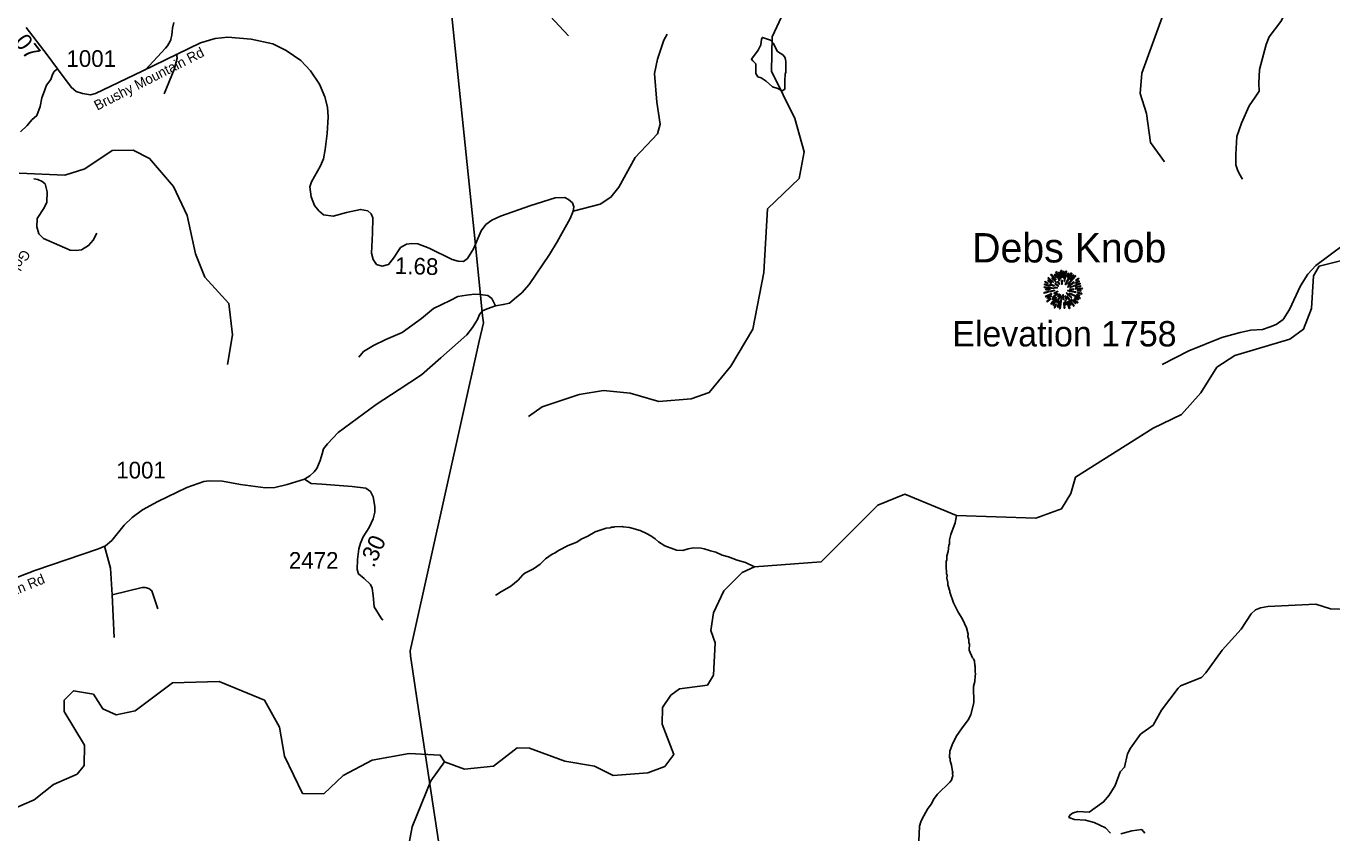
# Model space of a CAD drawing. Extents: x 1248089 to 1457196, y 820910 to 988753.
# Drawn here: x 1370514 to 1380303, y 860169 to 866216 of the extents above; entities that cross this region are included whole.
import ezdxf

# ---------------------------------------------------------------- set-up
doc = ezdxf.new("R2010")
doc.units = 0
for name, color, linetype in [('Exist Geographical Mountain Summit CELL', 7, 'Continuous'), ('Exist Geographical Mountain Summit Elevation Number Label', 7, 'Continuous'), ('Exist Geographical Mountain Summit Label', 7, 'Continuous'), ('Exist Hydrographic Creek Single Shore', 7, 'Continuous'), ('Exist Hydrographic Misc Water Feature', 7, 'Continuous'), ('Exist Road Non-System Type 51', 7, 'Continuous'), ('Exist Road Secondary Type 10 Attributed', 7, 'Continuous'), ('Exist Road Secondary Type 41 Attributed', 7, 'Continuous'), ('Exist Road Secondary Type 51 Attributed', 7, 'Continuous'), ('Exist Road Secondary Type 51 Label', 7, 'Continuous'), ('Exist Utilities Electrical Transmission Line', 7, 'Continuous'), ('Prop GRAU CAT1 Cell', 7, 'Continuous'), ('Prop Lane Lines', 7, 'Continuous')]:
    doc.layers.add(name, color=color, linetype=linetype)

msp = doc.modelspace()

# ---------------------------------------------------------------- linework, layer by layer
at = {"layer": 'Exist Geographical Mountain Summit CELL'}
for points in [[(1378232.5, 864374.5), (1378258.6, 864307.6), (1378261.6, 864308.7), (1378237.6, 864377)], [(1378271, 864383.9), (1378275.1, 864331.9), (1378278.3, 864332.3), (1378276.9, 864385)], [(1378287, 864329.8), (1378291, 864329.8), (1378294.6, 864377), (1378289.2, 864377)], [(1378299, 864301.4), (1378313.9, 864378.5), (1378308.4, 864380.3), (1378295.7, 864302.2)], [(1378147.8, 864277.4), (1378189.2, 864268), (1378190.4, 864271.3), (1378148.9, 864282.2)], [(1378150.7, 864296.7), (1378173.2, 864288), (1378174.3, 864290.9), (1378152.2, 864301.8)], [(1378172.5, 864307.6), (1378198.3, 864291.2), (1378200.5, 864293.9), (1378175.4, 864311.6)], [(1378173.6, 864326.5), (1378213.2, 864296), (1378215.4, 864298.2), (1378177.3, 864330.9)], [(1378189.2, 864279.6), (1378219.8, 864267.7), (1378220.9, 864269.8), (1378191.4, 864283.7)], [(1378194, 864351.2), (1378229.9, 864313.8), (1378233.3, 864316.3), (1378198, 864356)], [(1378201.9, 864323.6), (1378234.7, 864294.5), (1378236.9, 864296.7), (1378204.9, 864328.7)], [(1378221.6, 864352.7), (1378237.2, 864330.9), (1378239, 864332.3), (1378225.6, 864356.7)], [(1378225.6, 864285.1), (1378250.7, 864266.1), (1378252.8, 864269.1), (1378228.1, 864288.3)], [(1378245.2, 864298.2), (1378259, 864281.8), (1378261.2, 864284), (1378248.5, 864301.1)], [(1378266.3, 864322.5), (1378268.8, 864323.2), (1378259.8, 864371.2), (1378255.4, 864370.1)], [(1378276.5, 864310.6), (1378277.9, 864281.4), (1378280.5, 864281.8), (1378280.5, 864310.9)], [(1378302.3, 864279.6), (1378305.2, 864277.8), (1378353.8, 864362.5), (1378348.4, 864366.1)], [(1378316.8, 864336.7), (1378320.1, 864335.5), (1378329.5, 864362.5), (1378324.8, 864364.3)], [(1378320.1, 864261.1), (1378321.9, 864258.6), (1378370.5, 864294.5), (1378367.3, 864298.9)], [(1378323.3, 864281.1), (1378325.5, 864278.9), (1378381.1, 864343.2), (1378377.1, 864348)], [(1378337.1, 864258.2), (1378338.2, 864256), (1378416.4, 864284.7), (1378414.6, 864289.4)], [(1378360.8, 864352.7), (1378339.7, 864319.2), (1378342.6, 864318.1), (1378365.1, 864349.4)], [(1378381.1, 864286.2), (1378408.7, 864301.1), (1378405.8, 864306.1), (1378379.7, 864288.7)], [(1378381.1, 864309.1), (1378383, 864306.5), (1378405.8, 864322.8), (1378402.2, 864326.5)], [(1378143.8, 864218.6), (1378145.2, 864213.5), (1378181.3, 864224), (1378179.1, 864227.3)], [(1378145.2, 864256.4), (1378217.2, 864249.4), (1378217.6, 864252.4), (1378145.2, 864261.4)], [(1378153.6, 864190.9), (1378156.2, 864186.3), (1378201.6, 864206.2), (1378200.1, 864211)], [(1378157.3, 864238.9), (1378187, 864240.4), (1378187, 864244), (1378156.2, 864244)], [(1378171.1, 864175), (1378200.1, 864191.7), (1378198, 864195.3), (1378168.9, 864180)], [(1378189.6, 864229.9), (1378190.7, 864225.1), (1378223.8, 864233.5), (1378223.1, 864237.1)], [(1378195.8, 864134.6), (1378198.7, 864132.1), (1378239.4, 864179.7), (1378236.5, 864181.8)], [(1378211.1, 864165.9), (1378230.3, 864184), (1378227, 864186.3), (1378206.7, 864169.1)], [(1378207.4, 864184.4), (1378210.3, 864180.8), (1378244.8, 864209.1), (1378243, 864211.7)], [(1378217.2, 864215.7), (1378219.4, 864211), (1378248.1, 864226.2), (1378247.1, 864229.5)], [(1378225.9, 864255.3), (1378243, 864253.1), (1378243.4, 864255.3), (1378226.7, 864259.6)], [(1378239, 864144.5), (1378243.4, 864142.7), (1378269.9, 864201.1), (1378267.4, 864201.9)], [(1378245.9, 864193.8), (1378249.2, 864190.9), (1378259.4, 864207.3), (1378257.5, 864208.7)], [(1378260.4, 864099.1), (1378265.2, 864097.9), (1378277.9, 864187.3), (1378274.7, 864188.1)], [(1378285.9, 864203), (1378289.9, 864165.9), (1378294.3, 864166.2), (1378289.2, 864203.7)], [(1378301.9, 864194.3), (1378310.6, 864164.4), (1378314.6, 864166.2), (1378304.1, 864195.3)], [(1378310.3, 864214.6), (1378348.8, 864179.3), (1378351.3, 864183.7), (1378312.1, 864216.8)], [(1378316.4, 864192), (1378366.9, 864117.2), (1378370.5, 864120.1), (1378319, 864193.1)], [(1378321.5, 864231.7), (1378382.2, 864219.7), (1378383.3, 864224), (1378322.6, 864235.3)], [(1378335.3, 864212.1), (1378413.5, 864173.9), (1378415.3, 864179.3), (1378336.8, 864215)], [(1378336.1, 864245.5), (1378336.1, 864242.6), (1378366.2, 864242.6), (1378366.9, 864247.6)], [(1378374.6, 864177.9), (1378399.7, 864164.8), (1378402.2, 864168.5), (1378376.8, 864181.8)], [(1378379.3, 864244.4), (1378431.7, 864247.6), (1378432, 864252.4), (1378379.7, 864247.6)], [(1378383, 864258.2), (1378419.7, 864264.7), (1378418.2, 864270.2), (1378381.5, 864260.4)], [(1378388.8, 864201.9), (1378409.8, 864193.8), (1378411.6, 864198.3), (1378390.2, 864205.1)], [(1378394.2, 864232.4), (1378420.7, 864230.2), (1378420.7, 864234.5), (1378394.6, 864235.6)], [(1378398.3, 864215.3), (1378426.5, 864208), (1378427.2, 864213.5), (1378399.3, 864219.7)], [(1378164.9, 864154.2), (1378167.8, 864150.2), (1378196.2, 864171.3), (1378193.6, 864174.6)], [(1378235.8, 864165.9), (1378210.7, 864126.6), (1378213.9, 864124.1), (1378239.8, 864163.7)], [(1378220.9, 864107.4), (1378225.6, 864104.5), (1378236.5, 864129.2), (1378233.3, 864131.4)], [(1378250.7, 864109.2), (1378262.6, 864152), (1378259, 864152.4), (1378246.3, 864110.2)], [(1378292.1, 864144.5), (1378295.7, 864102), (1378299.7, 864103), (1378296.4, 864144.5)], [(1378311.7, 864127.7), (1378306.3, 864157.6), (1378303, 864157.6), (1378307.4, 864126.6)], [(1378316.4, 864149.2), (1378333.9, 864099.4), (1378338.2, 864101.2), (1378319.4, 864149.9)], [(1378326.9, 864155), (1378342.9, 864125.5), (1378347, 864127.7), (1378330.7, 864156.4)], [(1378348.8, 864166.2), (1378378.9, 864137.1), (1378382.2, 864139.7), (1378351, 864168.7)], [(1378365.5, 864166.9), (1378396, 864141.1), (1378399.3, 864144.8), (1378367.3, 864169.5)]]:
    msp.add_lwpolyline(points, close=True, dxfattribs=at)
at = {"layer": 'Exist Hydrographic Creek Single Shore'}
msp.add_lwpolyline([(1373650.7, 860702.6), (1373799.6, 860647.1), (1374016.7, 860669), (1374194.7, 860806.6), (1374286.7, 860804.7), (1374551.7, 860707.5), (1374775.7, 860670.1), (1374915.7, 860598.5), (1375174.7, 860619.4), (1375300.7, 860666.1), (1375369.7, 860756.7), (1375282.7, 860985), (1375284.7, 861109.7), (1375345.7, 861200.4), (1375412.7, 861248.3), (1375621.7, 861276.9), (1375665.7, 861351.5), (1375678.7, 861594.2), (1375647.7, 861686.7), (1375666.7, 861817.7), (1375744.8, 861983.5), (1375881.7, 862121.9), (1375974.9, 862163.3), (1376474.8, 862201.9), (1376897.8, 862624.5), (1377100.5, 862708), (1377488.4, 862548.3), (1378082.8, 862527.4), (1378275.7, 862599.1), (1378345.8, 862712.6), (1378380.7, 862836.5), (1378963.8, 863202.3), (1379174.8, 863306.4), (1379319.7, 863467.7), (1379440.7, 863659), (1379575.8, 863748.2), (1379986.8, 863871.1), (1380088.8, 863944.6), (1380149.8, 864101), (1380163.7, 864343.5), (1380206.8, 864418.2), (1380759.8, 864554.8)], dxfattribs=at)
at = {"layer": 'Exist Hydrographic Misc Water Feature'}
for points in [[(1379047.7, 865199.9), (1378941.7, 865343.2), (1378912.7, 865560.4), (1378865.8, 865712.5), (1378877.8, 865863.2), (1379027.8, 866277.1), (1379034.7, 866608.5), (1378996.7, 866776.7), (1378825.8, 866990.2), (1378692.7, 867399.9), (1378570.7, 867553.4), (1378397.7, 867648.9), (1378182.7, 867718.8), (1377285.7, 867920.7), (1376895.7, 867971.2), (1376655.7, 868094.2), (1376264.7, 868135), (1375984.7, 868275.1)], [(1374580.7, 866143.3), (1374303.7, 866441), (1374010.6, 866397.6), (1373819.6, 866408.1), (1373248.7, 866646.1), (1372896.6, 866961.7), (1372756.6, 867049.9), (1372416.6, 867132.2)], [(1374279.7, 863290), (1374381.7, 863363.4), (1374658.7, 863456.4), (1374842.6, 863485.5), (1375041.6, 863465.1), (1375257.7, 863401.6), (1375499.7, 863423), (1375634.7, 863469.6), (1375796.7, 863666.6), (1375960.7, 863945.6), (1376044.7, 864370.7), (1376071.7, 864846.1), (1376309.7, 865074.4), (1376346.7, 865274), (1376277.7, 865524.8), (1376101.7, 865879.7), (1376106.7, 866135.6), (1376176.7, 866285.2)], [(1376092.9, 866111.4), (1376033.1, 866131.3), (1376027.8, 866117.4), (1376020.8, 866075.6), (1376010.3, 866051.8), (1376001.8, 866036), (1375951.4, 865969), (1375962, 865957.1), (1375985.3, 865932.5), (1375983.6, 865860.6), (1375999.1, 865836.2), (1376022.9, 865827.6), (1376062.3, 865804.6), (1376109.3, 865761.5), (1376149, 865748.5), (1376181.7, 865730.8)], [(1376181.7, 865730.8), (1376200.9, 865743.2), (1376200.4, 865807.2), (1376203.6, 865855.1), (1376207.9, 865871), (1376209.9, 865950.9), (1376206.3, 865966.9), (1376200.6, 865983.1), (1376187.1, 866001.5), (1376147.7, 866026.4), (1376115.2, 866089.2), (1376092.9, 866111.4)], [(1372022.7, 863680.1), (1372060.6, 863902.6), (1372032.6, 864136.1), (1371853.6, 864333.5), (1371782.6, 864508.9), (1371721.6, 864795.8), (1371618.6, 865014.5), (1371439.6, 865224.9), (1371315.6, 865286.5), (1371157.6, 865283.1), (1370954.6, 865146), (1370802.6, 865099.8), (1370461.6, 865113.2)], [(1377205.4, 860108), (1377212.1, 860219.7), (1377220.9, 860251.5), (1377231.4, 860275.2), (1377271.2, 860348.2), (1377298.1, 860385.5), (1377321.2, 860426.9), (1377345.9, 860458.3), (1377438.1, 860550), (1377450.5, 860565.7), (1377456.9, 860581.4), (1377461.3, 860597.3), (1377459.7, 860613.4), (1377461.9, 860621.3), (1377458, 860629.4), (1377451.3, 860677.6), (1377440, 860709.9), (1377440.4, 860725.9), (1377436.6, 860734), (1377437.7, 860781.9), (1377454.8, 860829.5), (1377486.4, 860892.6), (1377530, 860957.5), (1377577.5, 861018.3), (1377596.4, 861057.9), (1377618.6, 861145.2), (1377615.5, 861265.3), (1377626.5, 861305.1), (1377627.4, 861345), (1377631.8, 861360.9), (1377628.1, 861376.9), (1377629.1, 861416.9), (1377625.3, 861425), (1377624.1, 861457), (1377616.4, 861473.2), (1377608.6, 861481.4), (1377584, 861538), (1377585.2, 861586), (1377581.4, 861594.1), (1377582, 861618), (1377574.5, 861642.2), (1377574.9, 861658.2), (1377564, 861706.5), (1377533.6, 861771.2), (1377499, 861828.1), (1377466.5, 861892.9), (1377438.4, 861973.5), (1377438.6, 861981.5), (1377423.8, 862029.8), (1377424.2, 862045.8), (1377417, 862078), (1377417.5, 862102), (1377413.7, 862110.1), (1377414.3, 862134.1), (1377410.8, 862150.1), (1377412.1, 862206.1), (1377416.3, 862214), (1377417, 862246), (1377425.8, 862277.7), (1377431, 862325.6), (1377435.2, 862333.5), (1377435.9, 862365.4), (1377444.9, 862405.2), (1377479, 862492.3), (1377488.4, 862548.3)], [(1374032.6, 861950.6), (1374040.6, 861952.4), (1374065.1, 861971.8), (1374146.2, 862017.7), (1374201.4, 862064.4), (1374236.4, 862103.4), (1374252.7, 862115), (1374317.6, 862149.4), (1374366.4, 862184.2), (1374407.4, 862223.2), (1374456.2, 862258), (1374480.5, 862269.3), (1374504.9, 862286.7), (1374577.8, 862322.9), (1374642.5, 862349.2), (1374675, 862370.4), (1374723.6, 862393.2), (1374780.4, 862425.8), (1374861, 862453.8), (1374893.1, 862457), (1374901.2, 862460.8), (1374917.2, 862460.3), (1374925.3, 862464.1), (1374981.4, 862466.7), (1374989.3, 862462.5), (1375037.2, 862457.4), (1375116.7, 862435.3), (1375164.2, 862414.2), (1375195.8, 862395.4), (1375229.2, 862372.6), (1375254.7, 862349.9), (1375302, 862320.8), (1375389.3, 862288.6), (1375437.2, 862285.4), (1375477.5, 862298.3), (1375517.7, 862305.4), (1375573.7, 862304), (1375597.6, 862299.4), (1375645.3, 862282.3), (1375685, 862273.2), (1375732.5, 862252), (1375780.2, 862238.9), (1375843.7, 862213.3), (1375907.2, 862195.7), (1375974.9, 862163.3)], [(1369307.6, 860071.1), (1369527.6, 860207.7), (1370088.6, 860327.8), (1370440.7, 860360.1), (1370574.7, 860416.5), (1370718.6, 860531.8), (1370895.6, 860610.4), (1370947.7, 860675), (1370950.6, 860825.9), (1370797.7, 861078.5), (1370799.6, 861163.8), (1370867.6, 861234.6), (1371017.6, 861208.6), (1371089.7, 861098.8), (1371189.6, 861054.1), (1371331.6, 861084.1), (1371611.6, 861295.1), (1371961.7, 861304.6), (1372300.7, 861163.1)], [(1373650.7, 860702.6), (1373618.7, 860752.6), (1373384.7, 860763.7), (1373108.7, 860713.5), (1372889.7, 860599.8), (1372744.7, 860461.5), (1372586.7, 860464.7), (1372450.7, 860743.2), (1372413.7, 860960.6), (1372300.7, 861163.1)], [(1373387.7, 860107.2), (1373406.7, 860215.1), (1373547.7, 860560.3), (1373650.7, 860702.6)]]:
    msp.add_lwpolyline(points, dxfattribs=at)
at = {"layer": 'Exist Road Non-System Type 51'}
msp.add_line((1371159, 861953.4), (1371174.6, 861634.5), dxfattribs=at)
for points in [[(1380125.4, 866790.3), (1380107.9, 866707.7), (1380101.5, 866654.5), (1380088.8, 866629), (1379967.7, 866344.2), (1379919.4, 866251.6), (1379832.4, 866136.8), (1379811.1, 866079.4), (1379760.2, 865890.3), (1379754, 865789), (1379758.2, 865729.5), (1379726.4, 865682.8), (1379681.8, 865619), (1379624.4, 865489.4), (1379590.5, 865389.5), (1379582, 865253.5), (1379582.1, 865175.7), (1379594.9, 865139.6), (1379607.6, 865112), (1379633.1, 865069.5)], [(1371621, 866243), (1371612.1, 866201.2), (1371609.6, 866175.2), (1371605, 866147.3), (1371598.5, 866119.4), (1371598.3, 866113.4), (1371594.1, 866103.5), (1371583.8, 866085.7), (1371573.4, 866067.9), (1371559.1, 866050.1), (1371405.7, 865887.1)], [(1375320.4, 866154.8), (1375295.1, 866111.2), (1375246.3, 865967.9), (1375223.5, 865860.4), (1375243.1, 865647.5), (1375265.9, 865481.4), (1375246.4, 865409.7), (1375080.4, 865230.6), (1374956.7, 865009.1), (1374898.2, 864934.2), (1374816.8, 864882.1), (1374614.2, 864828.5)], [(1371639.8, 866009.3), (1371645.7, 865976), (1371624.2, 865890), (1371548, 865708.1)], [(1370572.1, 865070.5), (1370601.4, 865066.6), (1370634.6, 865050.9), (1370656.1, 865033.3), (1370671.8, 864974.7), (1370667.8, 864896.4), (1370648.3, 864853.4), (1370597.5, 864775.1), (1370593.6, 864712.5), (1370609.2, 864659.7), (1370644.4, 864624.5), (1370843.8, 864536.5), (1370888.7, 864534.6), (1370929.8, 864540.4), (1370982.5, 864571.7), (1371015.8, 864612.8), (1371043.1, 864663.6)], [(1380494.9, 864654.9), (1380182, 864422.9), (1380121.7, 864357.9), (1380067.6, 864270.1), (1379984.3, 864092.1), (1379937.1, 864017.8), (1379885.3, 863979.5), (1379840.3, 863961.5), (1379781.8, 863943.5), (1379696.2, 863936.7), (1379615.2, 863920.9), (1379477.9, 863882.6), (1379230.3, 863781.3), (1379031, 863681)], [(1373008.9, 863734.1), (1373043.6, 863777.5), (1373117.4, 863823.1), (1373210.7, 863866.5), (1373332.2, 863918.7), (1373477.5, 864025), (1373568.7, 864098.9), (1373692.3, 864159.7), (1373750.9, 864190.1), (1373813.8, 864198.7), (1373874.6, 864207.4), (1373915.8, 864205.3), (1373974.4, 864196.6), (1374004.8, 864174.9), (1374032.6, 864119.1)], [(1371100.3, 862319.1), (1371147.3, 862152.9), (1371159, 861953.4)], [(1371159, 861953.4), (1371383.8, 862008.1), (1371407.2, 862008.1), (1371432.6, 862002.3), (1371456.1, 861984.6), (1371501, 861847.7)]]:
    msp.add_lwpolyline(points, dxfattribs=at)
at = {"layer": 'Exist Road Secondary Type 10 Attributed'}
for points in [[(1380430.5, 861844.6), (1380291.4, 861847.7), (1380182.2, 861884.8), (1379823.5, 861866.3), (1379766.3, 861857), (1379729.2, 861841.5), (1379698.3, 861810.6), (1379621.4, 861696.8), (1379479.2, 861539), (1379358.6, 861368.9), (1379326.1, 861334.8), (1379168.4, 861271.4), (1379150.2, 861253.7), (1379025, 861088.2), (1378963.1, 860976.8), (1378868.9, 860909.2), (1378793.2, 860804), (1378770, 860760.7), (1378748.3, 860661.7), (1378714.3, 860626.1), (1378677.2, 860525.5), (1378632.4, 860451.3), (1378590.6, 860401.8), (1378483.3, 860324.1), (1378398.7, 860328.5), (1378357.9, 860317.3), (1378337.5, 860301), (1378330.6, 860285.2), (1378372.3, 860269.9), (1378455.8, 860265.5), (1378519.5, 860247.9), (1378605.2, 860206.1), (1378642.6, 860166.5)], [(1378719.5, 860162.1), (1378802.9, 860184.1), (1378877.6, 860195.1), (1378899.6, 860166.5)]]:
    msp.add_lwpolyline(points, dxfattribs=at)
at = {"layer": 'Exist Road Secondary Type 41 Attributed'}
msp.add_lwpolyline([(1370749.8, 865895), (1370724, 865875.1), (1370711.8, 865852.7), (1370699.6, 865816.1), (1370667.1, 865773.4), (1370644.7, 865710.4), (1370630.5, 865679.9), (1370618.3, 865612.8), (1370593.9, 865545.7), (1370557.4, 865513.1), (1370520.8, 865472.4), (1370472, 865423.6)], dxfattribs=at)
at = {"layer": 'Exist Road Secondary Type 51 Attributed'}
for points in [[(1370749.8, 865895), (1370672.4, 866000.6), (1370512.9, 866206)], [(1372601.6, 862820), (1372641.5, 862845.1), (1372673.9, 862874.6), (1372692.1, 862899.9), (1372717.3, 862959.6), (1372734.2, 863010.2), (1372744, 863048.2), (1372773.5, 863084.7), (1372853.6, 863170.5), (1373138.3, 863379.4), (1373311.1, 863491.9), (1373476.9, 863602.9), (1373622.6, 863730.3), (1373816.5, 863901.8), (1373860.1, 863956.7), (1373896.3, 864017.9), (1373913.2, 864054.4), (1373935.6, 864081.2), (1373969.4, 864098), (1374032.6, 864119.1), (1374090.2, 864129), (1374136.6, 864138.8), (1374175.9, 864171.2), (1374230.7, 864217.6), (1374285.5, 864280.9), (1374437.3, 864504.4), (1374494.8, 864600.6), (1374593.1, 864775), (1374614.2, 864828.5), (1374619.8, 864860.8), (1374608.6, 864891.7), (1374580.5, 864917.1), (1374551, 864932.5), (1374479.3, 864929.7), (1374298, 864870.7), (1374069, 864791.9), (1374005, 864763), (1373960, 864729.2), (1373924.9, 864681.4), (1373867.3, 864547.8), (1373823.7, 864474.7), (1373791.4, 864452.2), (1373753.5, 864455), (1373708.5, 864467.6), (1373536.3, 864551.7), (1373450.6, 864585.4), (1373404.3, 864586.8), (1373364.9, 864581.2), (1373321.4, 864555.9), (1373268, 864477.2), (1373231.4, 864429.3), (1373183.6, 864418.1), (1373141.5, 864430.7), (1373114.8, 864467.3), (1373102.1, 864513.7), (1373110.6, 864665.6), (1373112.4, 864778.7), (1373099.7, 864809.6), (1373074.4, 864832.1), (1373019.6, 864842), (1372915.6, 864818.1), (1372814.5, 864792.8), (1372742.8, 864801.2), (1372709.1, 864830.7), (1372675.3, 864871.5), (1372650.1, 864937.6), (1372641.6, 865012.1), (1372652.9, 865048.7), (1372721.7, 865169.6), (1372744.2, 865221.7), (1372755.4, 865290.6), (1372770.2, 865412.3), (1372778.7, 865536), (1372773, 865609.2), (1372753.4, 865685.1), (1372714, 865780.7), (1372646.6, 865882), (1372573.5, 865957.9), (1372463.9, 866033.9), (1372362.7, 866084.5), (1372199.7, 866118.2), (1372026.7, 866133.3), (1371931.3, 866124.5), (1371822, 866091.8), (1371383.6, 865878), (1371034.9, 865711.2), (1370996, 865702.4), (1370935.7, 865712.4), (1370889.2, 865726.3), (1370850.3, 865757.7), (1370749.8, 865895)], [(1370287.2, 862023.7), (1370580, 862135.1), (1371056.2, 862298), (1371109.4, 862319.8), (1371155.4, 862359.8), (1371249.8, 862476.1), (1371309.1, 862534.2), (1371386.5, 862591.1), (1371501, 862652.3), (1371718.9, 862757.7), (1371845.9, 862802.5), (1371884.7, 862808.6), (1371985.8, 862804.9), (1372121.5, 862780.1), (1372307.7, 862756.5), (1372377.9, 862757.7), (1372471.8, 862780.6), (1372601.6, 862820)], [(1372601.6, 862820), (1372650.8, 862789), (1372730.9, 862783.4), (1372957.2, 862766.5), (1373061.1, 862753.9), (1373094.9, 862727.1), (1373114.5, 862687.8), (1373127.2, 862616.1), (1373127.2, 862572.5), (1373114.5, 862523.2), (1373085, 862457.1), (1373041.5, 862388.2), (1373020.5, 862341.4), (1373007.8, 862297.8), (1372998, 862219.1), (1372995.2, 862144.5), (1373006.4, 862110.8), (1373047.2, 862077), (1373095, 862030.6), (1373107.6, 862002.5), (1373114.6, 861949.1), (1373121.7, 861864.7), (1373176.5, 861778.9), (1373187.4, 861763)]]:
    msp.add_lwpolyline(points, dxfattribs=at)
at = {"layer": 'Exist Utilities Electrical Transmission Line'}
for p, q in [((1373922.9, 864173.3), (1373879.3, 864598.3)), ((1373936, 864045.8), (1373922.9, 864173.3))]:
    msp.add_line(p, q, dxfattribs=at)
for points in [[(1373879.3, 864598.3), (1373648.7, 866848.7), (1373398.9, 869370.9)], [(1373910.6, 863855.7), (1373941.4, 863993.1), (1373936, 864045.8)], [(1374015.6, 854448.3), (1374014, 854477.9), (1373950.4, 855691.9), (1373877, 857020.2), (1373791.2, 858518.8), (1373767.3, 859021.6), (1373725.2, 859318.6), (1373635, 859908.8), (1373447.7, 861143.3), (1373394.8, 861496.6), (1373393.6, 861534.6), (1373409.2, 861612.3), (1373910.6, 863855.7)]]:
    msp.add_lwpolyline(points, dxfattribs=at)

# ---------------------------------------------------------------- texts
at = {"layer": 'Exist Geographical Mountain Summit Elevation Number Label'}
msp.add_text('Elevation 1758', height=190, dxfattribs=at).set_placement((1377457.2, 863815.3))
at = {"layer": 'Exist Geographical Mountain Summit Label'}
msp.add_text('Debs Knob', height=220, dxfattribs=at).set_placement((1377606, 864445))
at = {"layer": 'Exist Road Secondary Type 51 Label'}
for s, rotation, p in [('Brushy Mountain Rd', 27.01296, (1371046.9, 865582.1)), ('Gold Medal Orchard', 238.08028, (1370487.1, 864548.1)), ('Brushy Mountain Rd', 22.52374, (1369821.9, 861696.3))]:
    msp.add_text(s, height=75, rotation=rotation, dxfattribs=at).set_placement(p)
at = {"layer": 'Prop GRAU CAT1 Cell'}
for s, rotation, p in [('.07', 307.82567, (1370390.2, 866132.7)), ('1.68', 358.26246, (1373277.1, 864359.9)), ('.30', 65.94179, (1373120.2, 862151))]:
    msp.add_text(s, height=125, rotation=rotation, dxfattribs=at).set_placement(p)
at = {"layer": 'Prop Lane Lines'}
for s, p in [('1001', (1370816, 865910.7)), ('1001', (1371189.2, 862825.9)), ('2472', (1372483.5, 862149))]:
    msp.add_text(s, height=125, dxfattribs=at).set_placement(p)

doc.saveas('drawing.dxf')
